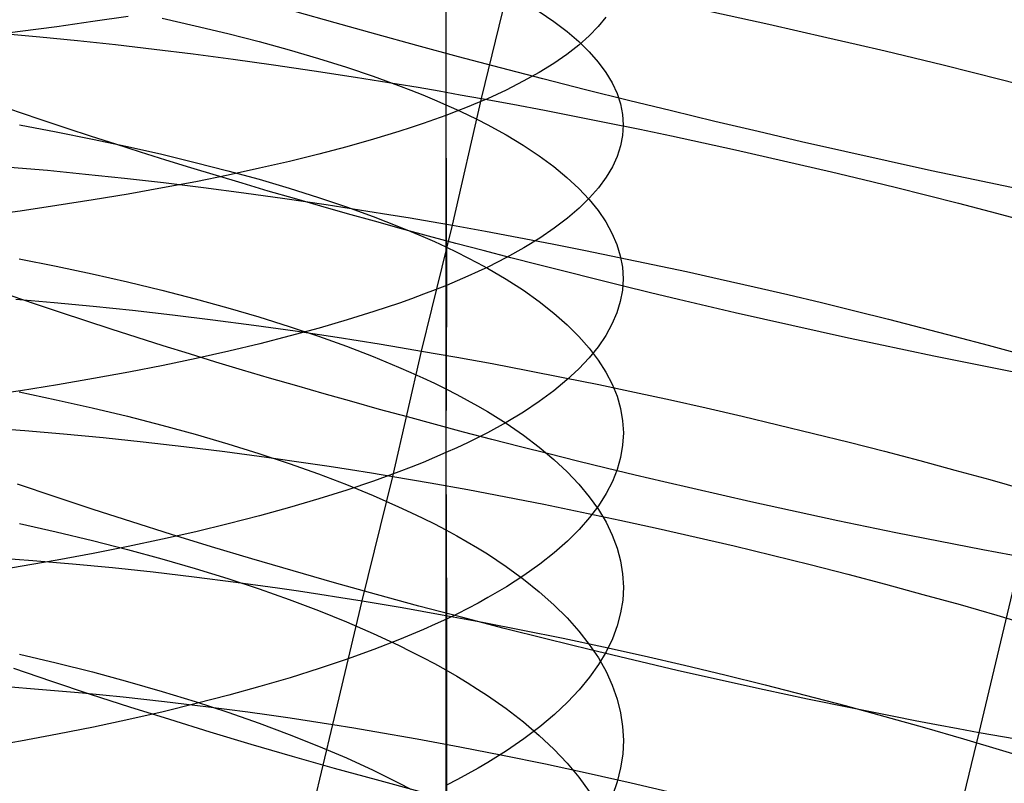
# Model space of a CAD drawing. Extents: x -383 to 1849, y -1185 to -529.
# Tile 322 of 656: x 217 to 227, y -1040 to -1032. Entities that reach past the tile are written whole.
import ezdxf

# ---------------------------------------------------------------- set-up
doc = ezdxf.new("R2010")
doc.units = 0
doc.layers.add('PREDEFINITO', color=7, linetype='CONTINUOUS')

msp = doc.modelspace()

# ---------------------------------------------------------------- linework, layer by layer
at = {"layer": 'PREDEFINITO'}
for p, q in [((221.3, -1031.093, 670.314), (221.3, -1032.96, 669.993)), ((221.299, -1031.299, 655.039), (221.299, -1032.842, 654.715)), ((221.692, -1032.774, 503.759), (222.035, -1031.378, 503.431)), ((220.083, -1031.943, 474.522), (219.641, -1031.818, 474.699)), ((222.328, -1031.818, 657.184), (222.488, -1031.927, 657.633)), ((217.422, -1031.929, 674.583), (217.026, -1031.985, 674.867)), ((217.809, -1031.871, 674.286), (217.422, -1031.929, 674.583)), ((218.181, -1031.891, 651.105), (218.547, -1031.974, 651.42)), ((220.531, -1032.068, 474.36), (220.083, -1031.943, 474.522)), ((222.488, -1031.927, 657.633), (222.633, -1032.037, 658.087)), ((223.058, -1031.879, 665.056), (222.974, -1031.983, 665.529)), ((216.621, -1032.038, 675.14), (216.207, -1032.089, 675.401)), ((216.437, -1032.059, 501.338), (216.84, -1032.095, 501.616)), ((217.026, -1031.985, 674.867), (216.621, -1032.038, 675.14)), ((218.547, -1031.974, 651.42), (218.903, -1032.06, 651.746)), ((218.903, -1032.06, 651.746), (219.248, -1032.148, 652.083)), ((220.983, -1032.192, 474.212), (220.531, -1032.068, 474.36)), ((222.633, -1032.037, 658.087), (222.763, -1032.148, 658.546)), ((222.974, -1031.983, 665.529), (222.875, -1032.086, 665.999)), ((216.84, -1032.095, 501.616), (217.251, -1032.136, 501.882)), ((217.251, -1032.136, 501.882), (217.669, -1032.18, 502.135)), ((217.669, -1032.18, 502.135), (218.094, -1032.23, 502.374)), ((219.248, -1032.148, 652.083), (219.58, -1032.24, 652.43)), ((222.875, -1032.086, 665.999), (222.761, -1032.188, 666.465)), ((222.763, -1032.148, 658.546), (222.877, -1032.26, 659.009)), ((218.094, -1032.23, 502.374), (218.525, -1032.283, 502.6)), ((218.525, -1032.283, 502.6), (218.963, -1032.341, 502.811)), ((219.58, -1032.24, 652.43), (219.901, -1032.334, 652.787)), ((221.441, -1032.315, 474.079), (220.983, -1032.192, 474.212)), ((222.631, -1032.289, 666.927), (222.487, -1032.389, 667.384)), ((222.761, -1032.188, 666.465), (222.631, -1032.289, 666.927)), ((222.877, -1032.26, 659.009), (222.976, -1032.373, 659.476)), ((218.963, -1032.341, 502.811), (219.406, -1032.402, 503.007)), ((219.406, -1032.402, 503.007), (219.855, -1032.468, 503.189)), ((219.901, -1032.334, 652.787), (220.208, -1032.43, 653.154)), ((221.903, -1032.437, 473.96), (221.441, -1032.315, 474.079)), ((222.487, -1032.389, 667.384), (222.327, -1032.487, 667.835)), ((222.976, -1032.373, 659.476), (223.06, -1032.487, 659.946)), ((219.855, -1032.468, 503.189), (220.308, -1032.538, 503.355)), ((220.208, -1032.43, 653.154), (220.502, -1032.53, 653.53)), ((222.368, -1032.558, 473.856), (221.903, -1032.437, 473.96)), ((222.327, -1032.487, 667.835), (222.152, -1032.585, 668.281)), ((223.06, -1032.487, 659.946), (223.129, -1032.602, 660.419)), ((220.308, -1032.538, 503.355), (220.765, -1032.613, 503.506)), ((220.502, -1032.53, 653.53), (220.782, -1032.631, 653.916)), ((220.765, -1032.613, 503.506), (220.996, -1032.651, 503.575)), ((222.152, -1032.585, 668.281), (221.962, -1032.681, 668.72)), ((222.837, -1032.677, 473.767), (222.368, -1032.558, 473.856)), ((223.129, -1032.602, 660.419), (223.182, -1032.717, 660.894)), ((220.782, -1032.631, 653.916), (220.917, -1032.683, 654.112)), ((220.917, -1032.683, 654.112), (221.048, -1032.735, 654.311)), ((220.996, -1032.651, 503.575), (221.227, -1032.691, 503.641)), ((221.227, -1032.691, 503.641), (221.459, -1032.732, 503.702)), ((221.962, -1032.681, 668.72), (221.757, -1032.776, 669.152)), ((223.308, -1032.795, 473.693), (222.837, -1032.677, 473.767)), ((223.182, -1032.717, 660.894), (223.221, -1032.832, 661.371)), ((221.048, -1032.735, 654.311), (221.176, -1032.788, 654.512)), ((221.176, -1032.788, 654.512), (221.299, -1032.842, 654.715)), ((221.372, -1034.167, 504.119), (221.692, -1032.774, 503.759)), ((221.459, -1032.732, 503.702), (221.692, -1032.774, 503.759)), ((221.648, -1032.822, 669.365), (221.536, -1032.868, 669.577)), ((221.757, -1032.776, 669.152), (221.648, -1032.822, 669.365)), ((221.692, -1032.774, 503.759), (222.037, -1032.837, 503.835)), ((223.221, -1032.832, 661.371), (223.244, -1032.948, 661.849)), ((223.781, -1032.911, 473.634), (223.308, -1032.795, 473.693)), ((221.299, -1032.842, 654.715), (221.299, -1034.404, 654.354)), ((221.299, -1032.842, 654.715), (221.419, -1032.896, 654.92)), ((221.42, -1032.914, 669.786), (221.3, -1032.96, 669.993)), ((221.419, -1032.896, 654.92), (221.535, -1032.95, 655.127)), ((221.536, -1032.868, 669.577), (221.42, -1032.914, 669.786)), ((222.037, -1032.837, 503.835), (222.384, -1032.903, 503.903)), ((222.384, -1032.903, 503.903), (222.732, -1032.97, 503.961)), ((224.257, -1033.026, 473.591), (223.781, -1032.911, 473.634)), ((221.05, -1033.049, 670.401), (220.919, -1033.093, 670.602)), ((221.177, -1033.004, 670.198), (221.05, -1033.049, 670.401)), ((221.3, -1032.96, 669.993), (221.177, -1033.004, 670.198)), ((221.3, -1032.96, 669.993), (221.307, -1034.828, 669.618)), ((221.535, -1032.95, 655.127), (221.648, -1033.005, 655.336)), ((221.648, -1033.005, 655.336), (221.756, -1033.061, 655.547)), ((222.732, -1032.97, 503.961), (223.081, -1033.04, 504.01)), ((223.081, -1033.04, 504.01), (223.431, -1033.112, 504.051)), ((223.244, -1032.948, 661.849), (223.251, -1033.063, 662.327)), ((224.733, -1033.138, 473.563), (224.257, -1033.026, 473.591)), ((216.613, -1033.064, 649.623), (217.019, -1033.14, 649.891)), ((217.019, -1033.14, 649.891), (217.416, -1033.219, 650.17)), ((220.784, -1033.136, 670.8), (220.504, -1033.221, 671.19)), ((220.919, -1033.093, 670.602), (220.784, -1033.136, 670.8)), ((221.756, -1033.061, 655.547), (221.962, -1033.174, 655.975)), ((223.251, -1033.063, 662.327), (223.244, -1033.179, 662.806)), ((223.431, -1033.112, 504.051), (223.782, -1033.185, 504.083)), ((225.21, -1033.249, 473.55), (224.733, -1033.138, 473.563)), ((217.416, -1033.219, 650.17), (217.803, -1033.301, 650.461)), ((220.504, -1033.221, 671.19), (220.211, -1033.305, 671.57)), ((221.962, -1033.174, 655.975), (222.152, -1033.288, 656.409)), ((223.244, -1033.179, 662.806), (223.221, -1033.295, 663.283)), ((223.782, -1033.185, 504.083), (224.133, -1033.261, 504.105)), ((224.133, -1033.261, 504.105), (224.484, -1033.338, 504.12)), ((225.687, -1033.357, 473.554), (225.21, -1033.249, 473.55)), ((217.803, -1033.301, 650.461), (218.18, -1033.387, 650.763)), ((220.211, -1033.305, 671.57), (219.904, -1033.386, 671.941)), ((222.152, -1033.288, 656.409), (222.327, -1033.405, 656.85)), ((223.221, -1033.295, 663.283), (223.184, -1033.41, 663.76)), ((224.484, -1033.338, 504.12), (224.836, -1033.417, 504.125)), ((226.164, -1033.463, 473.574), (225.687, -1033.357, 473.554)), ((218.18, -1033.387, 650.763), (218.547, -1033.476, 651.077)), ((218.547, -1033.476, 651.077), (218.903, -1033.568, 651.401)), ((219.584, -1033.465, 672.302), (219.252, -1033.541, 672.652)), ((219.904, -1033.386, 671.941), (219.584, -1033.465, 672.302)), ((222.327, -1033.405, 656.85), (222.487, -1033.522, 657.297)), ((223.184, -1033.41, 663.76), (223.131, -1033.525, 664.235)), ((224.836, -1033.417, 504.125), (225.187, -1033.498, 504.122)), ((226.64, -1033.567, 473.61), (226.164, -1033.463, 473.574)), ((216.508, -1033.527, 501.986), (216.921, -1033.563, 502.25)), ((216.921, -1033.563, 502.25), (217.34, -1033.604, 502.502)), ((218.903, -1033.568, 651.401), (219.248, -1033.662, 651.736)), ((219.252, -1033.541, 672.652), (218.908, -1033.616, 672.992)), ((222.487, -1033.522, 657.297), (222.632, -1033.641, 657.75)), ((223.131, -1033.525, 664.235), (223.062, -1033.64, 664.708)), ((225.187, -1033.498, 504.122), (225.539, -1033.58, 504.111)), ((225.539, -1033.58, 504.111), (225.89, -1033.664, 504.091)), ((227.114, -1033.668, 473.662), (226.64, -1033.567, 473.61)), ((217.34, -1033.604, 502.502), (217.767, -1033.648, 502.74)), ((217.767, -1033.648, 502.74), (218.199, -1033.698, 502.965)), ((218.552, -1033.688, 673.322), (218.186, -1033.757, 673.64)), ((218.199, -1033.698, 502.965), (218.638, -1033.752, 503.175)), ((218.908, -1033.616, 672.992), (218.552, -1033.688, 673.322)), ((219.248, -1033.662, 651.736), (219.58, -1033.76, 652.081)), ((222.632, -1033.641, 657.75), (222.761, -1033.762, 658.207)), ((223.062, -1033.64, 664.708), (222.979, -1033.754, 665.179)), ((225.89, -1033.664, 504.091), (226.24, -1033.75, 504.063)), ((227.587, -1033.766, 473.731), (227.114, -1033.668, 473.662)), ((218.186, -1033.757, 673.64), (217.809, -1033.825, 673.947)), ((218.638, -1033.752, 503.175), (219.082, -1033.81, 503.371)), ((219.082, -1033.81, 503.371), (219.532, -1033.872, 503.552)), ((219.58, -1033.76, 652.081), (219.9, -1033.861, 652.436)), ((222.761, -1033.762, 658.207), (222.875, -1033.883, 658.668)), ((222.979, -1033.754, 665.179), (222.88, -1033.867, 665.646)), ((226.24, -1033.75, 504.063), (226.589, -1033.837, 504.026)), ((217.423, -1033.889, 674.242), (217.026, -1033.951, 674.526)), ((217.809, -1033.825, 673.947), (217.423, -1033.889, 674.242)), ((219.532, -1033.872, 503.552), (219.986, -1033.94, 503.718)), ((219.9, -1033.861, 652.436), (220.208, -1033.964, 652.801)), ((222.88, -1033.867, 665.646), (222.766, -1033.979, 666.109)), ((222.875, -1033.883, 658.668), (222.974, -1034.006, 659.133)), ((226.589, -1033.837, 504.026), (226.937, -1033.925, 503.981)), ((216.621, -1034.011, 674.798), (216.207, -1034.067, 675.057)), ((217.026, -1033.951, 674.526), (216.621, -1034.011, 674.798)), ((219.986, -1033.94, 503.718), (220.444, -1034.011, 503.868)), ((220.208, -1033.964, 652.801), (220.502, -1034.071, 653.176)), ((220.444, -1034.011, 503.868), (220.675, -1034.049, 503.937)), ((222.766, -1033.979, 666.109), (222.637, -1034.09, 666.568)), ((222.974, -1034.006, 659.133), (223.058, -1034.129, 659.601)), ((226.937, -1033.925, 503.981), (227.284, -1034.015, 503.928)), ((227.284, -1034.015, 503.928), (227.629, -1034.106, 503.867)), ((220.502, -1034.071, 653.176), (220.782, -1034.179, 653.56)), ((220.675, -1034.049, 503.937), (220.907, -1034.087, 504.002)), ((220.907, -1034.087, 504.002), (221.139, -1034.127, 504.063)), ((221.139, -1034.127, 504.063), (221.372, -1034.167, 504.119)), ((222.637, -1034.09, 666.568), (222.493, -1034.2, 667.023)), ((223.058, -1034.129, 659.601), (223.126, -1034.253, 660.072)), ((220.782, -1034.179, 653.56), (220.917, -1034.235, 653.755)), ((220.917, -1034.235, 653.755), (221.048, -1034.291, 653.952)), ((221.034, -1035.549, 504.501), (221.372, -1034.167, 504.119)), ((221.372, -1034.167, 504.119), (221.736, -1034.233, 504.199)), ((221.736, -1034.233, 504.199), (222.102, -1034.301, 504.269)), ((222.493, -1034.2, 667.023), (222.333, -1034.309, 667.472)), ((221.048, -1034.291, 653.952), (221.176, -1034.347, 654.152)), ((221.176, -1034.347, 654.152), (221.3, -1034.404, 654.354)), ((222.102, -1034.301, 504.269), (222.469, -1034.371, 504.329)), ((222.333, -1034.309, 667.472), (222.158, -1034.416, 667.915)), ((223.126, -1034.253, 660.072), (223.18, -1034.378, 660.545)), ((221.299, -1034.404, 654.354), (221.299, -1035.965, 653.965)), ((221.3, -1034.404, 654.354), (221.42, -1034.462, 654.558)), ((222.158, -1034.416, 667.915), (221.968, -1034.522, 668.352)), ((222.469, -1034.371, 504.329), (222.837, -1034.444, 504.379)), ((222.837, -1034.444, 504.379), (223.207, -1034.52, 504.419)), ((223.18, -1034.378, 660.545), (223.218, -1034.503, 661.02)), ((216.612, -1034.537, 649.261), (217.018, -1034.618, 649.526)), ((221.42, -1034.462, 654.558), (221.536, -1034.521, 654.764)), ((221.536, -1034.521, 654.764), (221.648, -1034.58, 654.972)), ((221.968, -1034.522, 668.352), (221.763, -1034.626, 668.782)), ((223.207, -1034.52, 504.419), (223.576, -1034.597, 504.45)), ((223.218, -1034.503, 661.02), (223.241, -1034.629, 661.496)), ((217.018, -1034.618, 649.526), (217.415, -1034.702, 649.804)), ((221.648, -1034.58, 654.972), (221.757, -1034.639, 655.182)), ((221.763, -1034.626, 668.782), (221.655, -1034.677, 668.994)), ((221.757, -1034.639, 655.182), (221.962, -1034.76, 655.607)), ((223.241, -1034.629, 661.496), (223.248, -1034.754, 661.972)), ((223.576, -1034.597, 504.45), (223.947, -1034.677, 504.47)), ((217.415, -1034.702, 649.804), (217.802, -1034.79, 650.094)), ((221.426, -1034.778, 669.412), (221.307, -1034.828, 669.618)), ((221.542, -1034.728, 669.204), (221.426, -1034.778, 669.412)), ((221.655, -1034.677, 668.994), (221.542, -1034.728, 669.204)), ((221.962, -1034.76, 655.607), (222.153, -1034.882, 656.039)), ((223.248, -1034.754, 661.972), (223.241, -1034.88, 662.448)), ((223.947, -1034.677, 504.47), (224.317, -1034.759, 504.482)), ((224.317, -1034.759, 504.482), (224.688, -1034.843, 504.483)), ((217.802, -1034.79, 650.094), (218.18, -1034.881, 650.394)), ((218.18, -1034.881, 650.394), (218.547, -1034.976, 650.706)), ((221.183, -1034.878, 669.822), (221.056, -1034.926, 670.024)), ((221.307, -1034.828, 669.618), (221.183, -1034.878, 669.822)), ((221.307, -1034.828, 669.618), (221.301, -1036.666, 669.229)), ((222.153, -1034.882, 656.039), (222.328, -1035.006, 656.478)), ((223.241, -1034.88, 662.448), (223.218, -1035.005, 662.924)), ((224.688, -1034.843, 504.483), (225.058, -1034.929, 504.475)), ((216.576, -1034.98, 502.641), (216.997, -1035.015, 502.892)), ((218.547, -1034.976, 650.706), (218.903, -1035.074, 651.028)), ((220.925, -1034.975, 670.224), (220.79, -1035.023, 670.421)), ((221.056, -1034.926, 670.024), (220.925, -1034.975, 670.224)), ((225.058, -1034.929, 504.475), (225.428, -1035.017, 504.458)), ((216.997, -1035.015, 502.892), (217.424, -1035.056, 503.129)), ((217.424, -1035.056, 503.129), (217.857, -1035.101, 503.352)), ((217.857, -1035.101, 503.352), (218.296, -1035.151, 503.562)), ((218.903, -1035.074, 651.028), (219.247, -1035.175, 651.361)), ((220.79, -1035.023, 670.421), (220.51, -1035.116, 670.809)), ((222.328, -1035.006, 656.478), (222.488, -1035.132, 656.922)), ((223.218, -1035.005, 662.924), (223.18, -1035.13, 663.398)), ((225.428, -1035.017, 504.458), (225.797, -1035.107, 504.432)), ((225.797, -1035.107, 504.432), (226.165, -1035.199, 504.396)), ((218.296, -1035.151, 503.562), (218.741, -1035.205, 503.757)), ((218.741, -1035.205, 503.757), (219.191, -1035.265, 503.937)), ((219.247, -1035.175, 651.361), (219.58, -1035.279, 651.705)), ((220.217, -1035.208, 671.188), (219.91, -1035.297, 671.557)), ((220.51, -1035.116, 670.809), (220.217, -1035.208, 671.188)), ((222.488, -1035.132, 656.922), (222.633, -1035.26, 657.371)), ((223.18, -1035.13, 663.398), (223.126, -1035.255, 663.872)), ((226.165, -1035.199, 504.396), (226.532, -1035.293, 504.351)), ((219.191, -1035.265, 503.937), (219.646, -1035.329, 504.102)), ((219.58, -1035.279, 651.705), (219.9, -1035.386, 652.058)), ((219.91, -1035.297, 671.557), (219.59, -1035.384, 671.916)), ((222.633, -1035.26, 657.371), (222.763, -1035.388, 657.826)), ((223.126, -1035.255, 663.872), (223.058, -1035.379, 664.342)), ((226.532, -1035.293, 504.351), (226.897, -1035.388, 504.297)), ((219.59, -1035.384, 671.916), (219.258, -1035.469, 672.265)), ((219.646, -1035.329, 504.102), (220.105, -1035.398, 504.251)), ((219.9, -1035.386, 652.058), (220.208, -1035.496, 652.421)), ((220.105, -1035.398, 504.251), (220.336, -1035.434, 504.32)), ((222.763, -1035.388, 657.826), (222.877, -1035.518, 658.284)), ((223.058, -1035.379, 664.342), (222.974, -1035.502, 664.811)), ((226.897, -1035.388, 504.297), (227.261, -1035.485, 504.234)), ((219.258, -1035.469, 672.265), (218.914, -1035.551, 672.604)), ((220.208, -1035.496, 652.421), (220.502, -1035.609, 652.793)), ((220.336, -1035.434, 504.32), (220.568, -1035.471, 504.384)), ((220.568, -1035.471, 504.384), (220.801, -1035.51, 504.445)), ((220.801, -1035.51, 504.445), (221.034, -1035.549, 504.501)), ((222.974, -1035.502, 664.811), (222.875, -1035.625, 665.276)), ((222.877, -1035.518, 658.284), (222.976, -1035.649, 658.747)), ((227.261, -1035.485, 504.234), (227.623, -1035.583, 504.162)), ((218.558, -1035.63, 672.932), (218.192, -1035.707, 673.249)), ((218.914, -1035.551, 672.604), (218.558, -1035.63, 672.932)), ((220.502, -1035.609, 652.793), (220.782, -1035.725, 653.175)), ((220.718, -1036.928, 504.915), (221.034, -1035.549, 504.501)), ((221.034, -1035.549, 504.501), (221.421, -1035.617, 504.585)), ((221.421, -1035.617, 504.585), (221.809, -1035.688, 504.658)), ((222.875, -1035.625, 665.276), (222.761, -1035.746, 665.737)), ((222.976, -1035.649, 658.747), (223.06, -1035.781, 659.212)), ((218.192, -1035.707, 673.249), (217.815, -1035.781, 673.555)), ((220.782, -1035.725, 653.175), (220.917, -1035.784, 653.369)), ((221.809, -1035.688, 504.658), (222.2, -1035.762, 504.72)), ((222.761, -1035.746, 665.737), (222.632, -1035.867, 666.194)), ((217.428, -1035.852, 673.849), (217.031, -1035.92, 674.132)), ((217.815, -1035.781, 673.555), (217.428, -1035.852, 673.849)), ((220.917, -1035.784, 653.369), (221.048, -1035.844, 653.565)), ((221.048, -1035.844, 653.565), (221.176, -1035.904, 653.764)), ((222.2, -1035.762, 504.72), (222.591, -1035.84, 504.77)), ((222.591, -1035.84, 504.77), (222.983, -1035.919, 504.81)), ((223.06, -1035.781, 659.212), (223.129, -1035.914, 659.68)), ((217.031, -1035.92, 674.132), (216.626, -1035.986, 674.402)), ((221.176, -1035.904, 653.764), (221.3, -1035.965, 653.964)), ((221.299, -1035.965, 653.965), (221.299, -1037.515, 653.547)), ((221.3, -1035.965, 653.964), (221.42, -1036.026, 654.167)), ((222.632, -1035.867, 666.194), (222.487, -1035.986, 666.646)), ((222.983, -1035.919, 504.81), (223.376, -1036.002, 504.839)), ((223.129, -1035.914, 659.68), (223.182, -1036.047, 660.151)), ((216.626, -1035.986, 674.402), (216.212, -1036.048, 674.661)), ((216.612, -1035.998, 648.871), (217.018, -1036.084, 649.135)), ((221.42, -1036.026, 654.167), (221.536, -1036.089, 654.372)), ((222.487, -1035.986, 666.646), (222.328, -1036.104, 667.093)), ((223.182, -1036.047, 660.151), (223.221, -1036.181, 660.623)), ((223.376, -1036.002, 504.839), (223.769, -1036.087, 504.857)), ((217.018, -1036.084, 649.135), (217.415, -1036.174, 649.411)), ((217.415, -1036.174, 649.411), (217.802, -1036.267, 649.699)), ((221.536, -1036.089, 654.372), (221.648, -1036.151, 654.579)), ((221.648, -1036.151, 654.579), (221.757, -1036.215, 654.788)), ((222.328, -1036.104, 667.093), (222.153, -1036.22, 667.534)), ((223.221, -1036.181, 660.623), (223.244, -1036.315, 661.095)), ((223.769, -1036.087, 504.857), (224.163, -1036.175, 504.864)), ((224.163, -1036.175, 504.864), (224.556, -1036.266, 504.86)), ((217.802, -1036.267, 649.699), (218.18, -1036.364, 649.998)), ((221.757, -1036.215, 654.788), (221.963, -1036.343, 655.21)), ((222.153, -1036.22, 667.534), (221.963, -1036.334, 667.969)), ((224.556, -1036.266, 504.86), (224.949, -1036.359, 504.846)), ((216.25, -1036.392, 503.064), (216.672, -1036.423, 503.313)), ((218.18, -1036.364, 649.998), (218.547, -1036.464, 650.307)), ((221.963, -1036.334, 667.969), (221.757, -1036.447, 668.397)), ((221.963, -1036.343, 655.21), (222.153, -1036.473, 655.64)), ((223.244, -1036.315, 661.095), (223.252, -1036.449, 661.569)), ((224.949, -1036.359, 504.846), (225.341, -1036.454, 504.822)), ((216.672, -1036.423, 503.313), (217.1, -1036.459, 503.55)), ((217.1, -1036.459, 503.55), (217.535, -1036.5, 503.772)), ((217.535, -1036.5, 503.772), (217.975, -1036.546, 503.98)), ((218.547, -1036.464, 650.307), (218.903, -1036.568, 650.628)), ((221.649, -1036.503, 668.608), (221.537, -1036.558, 668.817)), ((221.757, -1036.447, 668.397), (221.649, -1036.503, 668.608)), ((222.153, -1036.473, 655.64), (222.328, -1036.606, 656.076)), ((223.252, -1036.449, 661.569), (223.244, -1036.584, 662.042)), ((225.341, -1036.454, 504.822), (225.732, -1036.551, 504.787)), ((217.975, -1036.546, 503.98), (218.421, -1036.598, 504.174)), ((218.421, -1036.598, 504.174), (218.872, -1036.654, 504.353)), ((218.903, -1036.568, 650.628), (219.247, -1036.676, 650.959)), ((221.421, -1036.612, 669.024), (221.301, -1036.666, 669.229)), ((221.537, -1036.558, 668.817), (221.421, -1036.612, 669.024)), ((222.328, -1036.606, 656.076), (222.488, -1036.74, 656.518)), ((223.244, -1036.584, 662.042), (223.222, -1036.718, 662.515)), ((225.732, -1036.551, 504.787), (226.121, -1036.651, 504.742)), ((218.872, -1036.654, 504.353), (219.328, -1036.715, 504.517)), ((219.247, -1036.676, 650.959), (219.58, -1036.786, 651.3)), ((219.328, -1036.715, 504.517), (219.787, -1036.781, 504.666)), ((221.177, -1036.72, 669.432), (221.05, -1036.773, 669.633)), ((221.301, -1036.666, 669.229), (221.177, -1036.72, 669.432)), ((221.301, -1036.666, 669.229), (221.307, -1038.495, 668.786)), ((223.222, -1036.718, 662.515), (223.184, -1036.851, 662.987)), ((226.121, -1036.651, 504.742), (226.509, -1036.753, 504.686)), ((219.58, -1036.786, 651.3), (219.9, -1036.9, 651.651)), ((219.787, -1036.781, 504.666), (220.019, -1036.816, 504.734)), ((220.019, -1036.816, 504.734), (220.251, -1036.852, 504.799)), ((220.919, -1036.825, 669.832), (220.785, -1036.877, 670.028)), ((221.05, -1036.773, 669.633), (220.919, -1036.825, 669.832)), ((222.488, -1036.74, 656.518), (222.633, -1036.876, 656.965)), ((226.509, -1036.753, 504.686), (226.895, -1036.857, 504.621)), ((219.9, -1036.9, 651.651), (220.208, -1037.017, 652.012)), ((220.251, -1036.852, 504.799), (220.484, -1036.889, 504.859)), ((220.382, -1038.295, 505.351), (220.718, -1036.928, 504.915)), ((220.484, -1036.889, 504.859), (220.718, -1036.928, 504.915)), ((220.785, -1036.877, 670.028), (220.505, -1036.979, 670.414)), ((220.718, -1036.928, 504.915), (221.13, -1036.999, 505.004)), ((222.633, -1036.876, 656.965), (222.763, -1037.013, 657.417)), ((223.184, -1036.851, 662.987), (223.131, -1036.985, 663.458)), ((226.895, -1036.857, 504.621), (227.28, -1036.962, 504.545)), ((217.005, -1037.152, 476.481), (216.593, -1037.013, 476.71)), ((220.208, -1037.017, 652.012), (220.502, -1037.137, 652.382)), ((220.505, -1036.979, 670.414), (220.211, -1037.078, 670.79)), ((221.13, -1036.999, 505.004), (221.544, -1037.073, 505.08)), ((222.763, -1037.013, 657.417), (222.877, -1037.151, 657.873)), ((223.131, -1036.985, 663.458), (223.063, -1037.117, 663.926)), ((227.28, -1036.962, 504.545), (227.661, -1037.07, 504.46)), ((217.424, -1037.291, 476.265), (217.005, -1037.152, 476.481)), ((220.211, -1037.078, 670.79), (219.904, -1037.174, 671.157)), ((220.502, -1037.137, 652.382), (220.782, -1037.26, 652.762)), ((221.544, -1037.073, 505.08), (221.96, -1037.152, 505.143)), ((221.96, -1037.152, 505.143), (222.378, -1037.234, 505.194)), ((222.877, -1037.151, 657.873), (222.977, -1037.291, 658.333)), ((223.063, -1037.117, 663.926), (222.979, -1037.249, 664.391)), ((219.584, -1037.269, 671.515), (219.252, -1037.36, 671.862)), ((219.904, -1037.174, 671.157), (219.584, -1037.269, 671.515)), ((220.782, -1037.26, 652.762), (220.917, -1037.323, 652.955)), ((222.378, -1037.234, 505.194), (222.796, -1037.319, 505.232)), ((222.979, -1037.249, 664.391), (222.88, -1037.38, 664.854)), ((217.85, -1037.428, 476.063), (217.424, -1037.291, 476.265)), ((219.252, -1037.36, 671.862), (218.908, -1037.449, 672.198)), ((220.917, -1037.323, 652.955), (221.048, -1037.386, 653.15)), ((222.88, -1037.38, 664.854), (222.766, -1037.51, 665.313)), ((222.796, -1037.319, 505.232), (223.214, -1037.407, 505.259)), ((222.977, -1037.291, 658.333), (223.061, -1037.431, 658.796)), ((216.613, -1037.446, 648.453), (217.019, -1037.537, 648.716)), ((218.284, -1037.565, 475.874), (217.85, -1037.428, 476.063)), ((218.908, -1037.449, 672.198), (218.553, -1037.535, 672.524)), ((221.048, -1037.386, 653.15), (221.176, -1037.45, 653.347)), ((221.176, -1037.45, 653.347), (221.3, -1037.515, 653.547)), ((223.061, -1037.431, 658.796), (223.129, -1037.573, 659.261)), ((223.214, -1037.407, 505.259), (223.633, -1037.499, 505.273)), ((217.019, -1037.537, 648.716), (217.416, -1037.632, 648.99)), ((218.553, -1037.535, 672.524), (218.187, -1037.618, 672.839)), ((218.724, -1037.7, 475.7), (218.284, -1037.565, 475.874)), ((221.299, -1037.515, 653.547), (221.299, -1039.054, 653.1)), ((221.3, -1037.515, 653.547), (221.42, -1037.58, 653.748)), ((221.42, -1037.58, 653.748), (221.536, -1037.646, 653.952)), ((222.766, -1037.51, 665.313), (222.637, -1037.639, 665.767)), ((223.129, -1037.573, 659.261), (223.183, -1037.715, 659.729)), ((223.633, -1037.499, 505.273), (224.052, -1037.594, 505.275)), ((224.052, -1037.594, 505.275), (224.47, -1037.692, 505.265)), ((217.416, -1037.632, 648.99), (217.803, -1037.731, 649.276)), ((217.81, -1037.698, 673.143), (217.423, -1037.775, 673.436)), ((218.187, -1037.618, 672.839), (217.81, -1037.698, 673.143)), ((219.17, -1037.834, 475.539), (218.724, -1037.7, 475.7)), ((221.536, -1037.646, 653.952), (221.648, -1037.713, 654.157)), ((222.637, -1037.639, 665.767), (222.493, -1037.767, 666.217)), ((224.47, -1037.692, 505.265), (224.888, -1037.793, 505.243)), ((217.423, -1037.775, 673.436), (217.027, -1037.849, 673.716)), ((217.803, -1037.731, 649.276), (218.18, -1037.833, 649.573)), ((221.648, -1037.713, 654.157), (221.757, -1037.78, 654.365)), ((221.757, -1037.78, 654.365), (221.963, -1037.917, 654.785)), ((222.493, -1037.767, 666.217), (222.333, -1037.893, 666.661)), ((223.183, -1037.715, 659.729), (223.221, -1037.857, 660.198)), ((224.888, -1037.793, 505.243), (225.304, -1037.897, 505.209)), ((216.621, -1037.919, 673.985), (216.208, -1037.987, 674.242)), ((216.332, -1037.819, 503.762), (216.761, -1037.851, 503.996)), ((217.027, -1037.849, 673.716), (216.621, -1037.919, 673.985)), ((216.761, -1037.851, 503.996), (217.196, -1037.888, 504.217)), ((217.196, -1037.888, 504.217), (217.637, -1037.93, 504.423)), ((218.18, -1037.833, 649.573), (218.547, -1037.94, 649.881)), ((219.621, -1037.966, 475.392), (219.17, -1037.834, 475.539)), ((221.963, -1037.917, 654.785), (222.153, -1038.055, 655.212)), ((222.333, -1037.893, 666.661), (222.158, -1038.017, 667.1)), ((223.221, -1037.857, 660.198), (223.244, -1038, 660.668)), ((225.304, -1037.897, 505.209), (225.719, -1038.003, 505.164)), ((227.164, -1039.744, 475.099), (227.62, -1037.822, 474.669)), ((217.637, -1037.93, 504.423), (218.083, -1037.978, 504.616)), ((218.083, -1037.978, 504.616), (218.535, -1038.031, 504.794)), ((218.535, -1038.031, 504.794), (218.991, -1038.089, 504.956)), ((218.547, -1037.94, 649.881), (218.903, -1038.05, 650.2)), ((220.078, -1038.097, 475.26), (219.621, -1037.966, 475.392)), ((222.158, -1038.017, 667.1), (221.968, -1038.14, 667.532)), ((223.244, -1038, 660.668), (223.252, -1038.143, 661.139)), ((225.719, -1038.003, 505.164), (226.133, -1038.112, 505.107)), ((218.903, -1038.05, 650.2), (219.248, -1038.164, 650.528)), ((218.991, -1038.089, 504.956), (219.451, -1038.152, 505.104)), ((220.538, -1038.225, 475.142), (220.078, -1038.097, 475.26)), ((222.153, -1038.055, 655.212), (222.328, -1038.196, 655.646)), ((226.133, -1038.112, 505.107), (226.544, -1038.224, 505.039)), ((219.248, -1038.164, 650.528), (219.58, -1038.281, 650.868)), ((219.451, -1038.152, 505.104), (219.682, -1038.186, 505.172)), ((219.682, -1038.186, 505.172), (219.915, -1038.221, 505.235)), ((219.915, -1038.221, 505.235), (220.148, -1038.257, 505.295)), ((221.003, -1038.352, 475.039), (220.538, -1038.225, 475.142)), ((221.968, -1038.14, 667.532), (221.763, -1038.26, 667.958)), ((222.328, -1038.196, 655.646), (222.488, -1038.338, 656.085)), ((223.252, -1038.143, 661.139), (223.245, -1038.286, 661.61)), ((226.544, -1038.224, 505.039), (226.952, -1038.337, 504.959)), ((219.58, -1038.281, 650.868), (219.9, -1038.402, 651.216)), ((220.057, -1039.654, 505.814), (220.382, -1038.295, 505.351)), ((220.148, -1038.257, 505.295), (220.382, -1038.295, 505.351)), ((220.382, -1038.295, 505.351), (220.82, -1038.369, 505.444)), ((221.471, -1038.476, 474.951), (221.003, -1038.352, 475.039)), ((221.655, -1038.32, 668.168), (221.543, -1038.379, 668.376)), ((221.763, -1038.26, 667.958), (221.655, -1038.32, 668.168)), ((222.488, -1038.338, 656.085), (222.633, -1038.482, 656.53)), ((223.245, -1038.286, 661.61), (223.222, -1038.428, 662.081)), ((226.952, -1038.337, 504.959), (227.358, -1038.454, 504.868)), ((219.9, -1038.402, 651.216), (220.208, -1038.526, 651.575)), ((220.82, -1038.369, 505.444), (221.26, -1038.447, 505.523)), ((221.26, -1038.447, 505.523), (221.702, -1038.529, 505.587)), ((221.427, -1038.437, 668.582), (221.307, -1038.495, 668.786)), ((221.543, -1038.379, 668.376), (221.427, -1038.437, 668.582)), ((223.222, -1038.428, 662.081), (223.184, -1038.571, 662.55)), ((227.358, -1038.454, 504.868), (227.76, -1038.572, 504.766)), ((220.208, -1038.526, 651.575), (220.502, -1038.653, 651.943)), ((221.183, -1038.552, 668.988), (221.056, -1038.609, 669.188)), ((221.307, -1038.495, 668.786), (221.183, -1038.552, 668.988)), ((221.307, -1038.495, 668.786), (221.308, -1042.143, 667.814)), ((221.941, -1038.598, 474.877), (221.471, -1038.476, 474.951)), ((221.702, -1038.529, 505.587), (222.146, -1038.616, 505.638)), ((222.633, -1038.482, 656.53), (222.763, -1038.628, 656.979)), ((223.184, -1038.571, 662.55), (223.131, -1038.713, 663.018)), ((220.502, -1038.653, 651.943), (220.782, -1038.784, 652.32)), ((220.925, -1038.665, 669.386), (220.791, -1038.72, 669.581)), ((221.056, -1038.609, 669.188), (220.925, -1038.665, 669.386)), ((222.414, -1038.717, 474.819), (221.941, -1038.598, 474.877)), ((222.146, -1038.616, 505.638), (222.59, -1038.707, 505.675)), ((222.763, -1038.628, 656.979), (222.877, -1038.775, 657.432)), ((220.791, -1038.72, 669.581), (220.511, -1038.829, 669.965)), ((220.782, -1038.784, 652.32), (220.917, -1038.85, 652.512)), ((222.889, -1038.834, 474.775), (222.414, -1038.717, 474.819)), ((222.59, -1038.707, 505.675), (223.034, -1038.802, 505.698)), ((222.877, -1038.775, 657.432), (222.977, -1038.923, 657.889)), ((223.131, -1038.713, 663.018), (223.063, -1038.854, 663.483)), ((216.613, -1038.881, 648.011), (217.019, -1038.977, 648.271)), ((220.511, -1038.829, 669.965), (220.217, -1038.935, 670.34)), ((220.917, -1038.85, 652.512), (221.048, -1038.917, 652.706)), ((223.366, -1038.948, 474.748), (222.889, -1038.834, 474.775)), ((223.063, -1038.854, 663.483), (222.98, -1038.995, 663.946)), ((223.034, -1038.802, 505.698), (223.479, -1038.9, 505.708)), ((217.019, -1038.977, 648.271), (217.416, -1039.077, 648.544)), ((220.217, -1038.935, 670.34), (219.91, -1039.039, 670.706)), ((221.048, -1038.917, 652.706), (221.176, -1038.985, 652.902)), ((221.176, -1038.985, 652.902), (221.3, -1039.054, 653.1)), ((222.98, -1038.995, 663.946), (222.881, -1039.134, 664.406)), ((222.977, -1038.923, 657.889), (223.061, -1039.073, 658.349)), ((223.843, -1039.06, 474.735), (223.366, -1038.948, 474.748)), ((223.479, -1038.9, 505.708), (223.924, -1039.003, 505.704)), ((223.924, -1039.003, 505.704), (224.368, -1039.108, 505.687)), ((216.97, -1039.182, 476.728), (216.552, -1039.039, 476.943)), ((217.416, -1039.077, 648.544), (217.803, -1039.182, 648.828)), ((219.91, -1039.039, 670.706), (219.59, -1039.14, 671.061)), ((221.299, -1039.054, 653.1), (221.299, -1040.58, 652.625)), ((221.3, -1039.054, 653.1), (221.42, -1039.123, 653.3)), ((223.061, -1039.073, 658.349), (223.129, -1039.223, 658.812)), ((224.32, -1039.168, 474.739), (223.843, -1039.06, 474.735)), ((224.368, -1039.108, 505.687), (224.81, -1039.218, 505.656)), ((217.395, -1039.323, 476.526), (216.97, -1039.182, 476.728)), ((217.803, -1039.182, 648.828), (218.181, -1039.29, 649.122)), ((219.59, -1039.14, 671.061), (219.258, -1039.238, 671.407)), ((221.42, -1039.123, 653.3), (221.536, -1039.193, 653.503)), ((221.536, -1039.193, 653.503), (221.648, -1039.264, 653.707)), ((222.881, -1039.134, 664.406), (222.767, -1039.273, 664.862)), ((224.798, -1039.273, 474.758), (224.32, -1039.168, 474.739)), ((224.81, -1039.218, 505.656), (225.251, -1039.331, 505.613)), ((216.43, -1039.234, 504.469), (216.866, -1039.268, 504.688)), ((216.866, -1039.268, 504.688), (217.308, -1039.306, 504.893)), ((217.308, -1039.306, 504.893), (217.755, -1039.35, 505.085)), ((217.828, -1039.463, 476.338), (217.395, -1039.323, 476.526)), ((218.181, -1039.29, 649.122), (218.547, -1039.403, 649.428)), ((219.258, -1039.238, 671.407), (218.914, -1039.333, 671.742)), ((221.648, -1039.264, 653.707), (221.757, -1039.335, 653.913)), ((222.767, -1039.273, 664.862), (222.638, -1039.41, 665.315)), ((223.129, -1039.223, 658.812), (223.183, -1039.374, 659.277)), ((225.274, -1039.374, 474.794), (224.798, -1039.273, 474.758)), ((217.755, -1039.35, 505.085), (218.207, -1039.4, 505.261)), ((218.558, -1039.425, 672.067), (218.192, -1039.514, 672.38)), ((218.207, -1039.4, 505.261), (218.664, -1039.455, 505.423)), ((218.547, -1039.403, 649.428), (218.903, -1039.519, 649.744)), ((218.914, -1039.333, 671.742), (218.558, -1039.425, 672.067)), ((221.757, -1039.335, 653.913), (221.962, -1039.479, 654.331)), ((222.638, -1039.41, 665.315), (222.494, -1039.546, 665.762)), ((223.183, -1039.374, 659.277), (223.221, -1039.525, 659.743)), ((225.251, -1039.331, 505.613), (225.691, -1039.446, 505.556)), ((225.75, -1039.472, 474.845), (225.274, -1039.374, 474.794)), ((218.192, -1039.514, 672.38), (217.815, -1039.599, 672.683)), ((218.267, -1039.601, 476.164), (217.828, -1039.463, 476.338)), ((218.664, -1039.455, 505.423), (219.125, -1039.516, 505.569)), ((218.903, -1039.519, 649.744), (219.248, -1039.64, 650.071)), ((219.125, -1039.516, 505.569), (219.357, -1039.548, 505.636)), ((221.962, -1039.479, 654.331), (222.153, -1039.626, 654.755)), ((222.494, -1039.546, 665.762), (222.334, -1039.68, 666.204)), ((223.221, -1039.525, 659.743), (223.244, -1039.677, 660.211)), ((225.691, -1039.446, 505.556), (226.127, -1039.565, 505.487)), ((226.223, -1039.567, 474.913), (225.75, -1039.472, 474.845)), ((217.815, -1039.599, 672.683), (217.428, -1039.682, 672.975)), ((218.711, -1039.738, 476.003), (218.267, -1039.601, 476.164)), ((219.248, -1039.64, 650.071), (219.58, -1039.764, 650.408)), ((219.357, -1039.548, 505.636), (219.589, -1039.582, 505.7)), ((219.589, -1039.582, 505.7), (219.823, -1039.618, 505.759)), ((219.823, -1039.618, 505.759), (220.057, -1039.654, 505.814)), ((222.153, -1039.626, 654.755), (222.328, -1039.775, 655.186)), ((226.127, -1039.565, 505.487), (226.561, -1039.687, 505.405)), ((226.459, -1039.613, 474.953), (226.223, -1039.567, 474.913)), ((226.695, -1039.658, 474.998), (226.459, -1039.613, 474.953)), ((217.032, -1039.761, 673.254), (216.626, -1039.837, 673.522)), ((217.428, -1039.682, 672.975), (217.032, -1039.761, 673.254)), ((219.162, -1039.873, 475.857), (218.711, -1039.738, 476.003)), ((219.738, -1041.006, 506.305), (220.057, -1039.654, 505.814)), ((220.057, -1039.654, 505.814), (220.289, -1039.692, 505.865)), ((220.289, -1039.692, 505.865), (220.521, -1039.731, 505.912)), ((220.521, -1039.731, 505.912), (220.987, -1039.812, 505.993)), ((222.334, -1039.68, 666.204), (222.159, -1039.812, 666.64)), ((223.244, -1039.677, 660.211), (223.252, -1039.828, 660.679)), ((226.561, -1039.687, 505.405), (226.992, -1039.812, 505.311)), ((226.93, -1039.701, 475.046), (226.695, -1039.658, 474.998)), ((226.698, -1041.655, 475.562), (227.164, -1039.744, 475.099)), ((227.164, -1039.744, 475.099), (226.93, -1039.701, 475.046)), ((227.57, -1039.817, 475.201), (227.164, -1039.744, 475.099)), ((216.626, -1039.837, 673.522), (216.212, -1039.91, 673.778)), ((219.58, -1039.764, 650.408), (219.901, -1039.891, 650.754)), ((220.987, -1039.812, 505.993), (221.455, -1039.899, 506.059)), ((222.159, -1039.812, 666.64), (221.969, -1039.943, 667.07)), ((222.328, -1039.775, 655.186), (222.488, -1039.926, 655.622)), ((223.252, -1039.828, 660.679), (223.245, -1039.98, 661.147)), ((226.992, -1039.812, 505.311), (227.42, -1039.94, 505.204)), ((219.617, -1040.005, 475.725), (219.162, -1039.873, 475.857)), ((219.901, -1039.891, 650.754), (220.208, -1040.022, 651.11)), ((221.455, -1039.899, 506.059), (221.924, -1039.991, 506.109)), ((221.969, -1039.943, 667.07), (221.764, -1040.071, 667.493)), ((222.488, -1039.926, 655.622), (222.633, -1040.079, 656.064)), ((227.42, -1039.94, 505.204), (227.843, -1040.07, 505.084)), ((220.076, -1040.136, 475.608), (219.617, -1040.005, 475.725)), ((220.208, -1040.022, 651.11), (220.502, -1040.157, 651.476)), ((221.764, -1040.071, 667.493), (221.656, -1040.135, 667.702)), ((221.924, -1039.991, 506.109), (222.395, -1040.087, 506.144)), ((222.633, -1040.079, 656.064), (222.763, -1040.233, 656.51)), ((223.245, -1039.98, 661.147), (223.222, -1040.132, 661.615)), ((220.54, -1040.264, 475.505), (220.076, -1040.136, 475.608)), ((220.502, -1040.157, 651.476), (220.782, -1040.295, 651.85)), ((221.656, -1040.135, 667.702), (221.543, -1040.198, 667.909)), ((222.395, -1040.087, 506.144), (222.865, -1040.189, 506.163)), ((222.865, -1040.189, 506.163), (223.336, -1040.294, 506.168)), ((223.222, -1040.132, 661.615), (223.184, -1040.283, 662.081)), ((221.007, -1040.39, 475.416), (220.54, -1040.264, 475.505)), ((220.782, -1040.295, 651.85), (220.917, -1040.365, 652.041)), ((221.428, -1040.26, 668.114), (221.308, -1040.321, 668.317)), ((221.543, -1040.198, 667.909), (221.428, -1040.26, 668.114)), ((222.763, -1040.233, 656.51), (222.877, -1040.389, 656.961)), ((223.184, -1040.283, 662.081), (223.131, -1040.434, 662.546)), ((223.336, -1040.294, 506.168), (223.806, -1040.405, 506.158))]:
    msp.add_line(p, q, dxfattribs=at)
at = {"layer": 'PREDEFINITO', "extrusion": (0.219697, 0.963315, -0.154134)}
msp.add_arc((-449.254, 335.357, -1020.885), 14.954, 237.1427, 116.2281, dxfattribs=at)
at = {"layer": 'PREDEFINITO', "extrusion": (0.218986, 0.960335, -0.172632)}
msp.add_arc((-449.211, 316.206, -1028.754), 14.956, 233.8698, 118.6355, dxfattribs=at)

doc.saveas('drawing.dxf')
